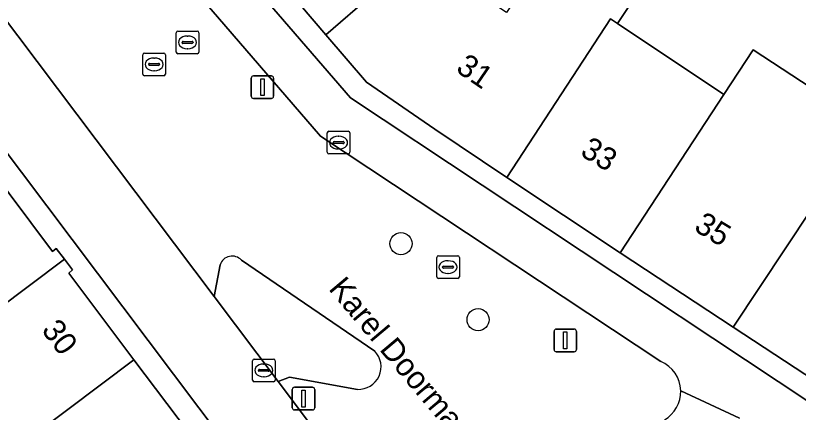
# Model space of a CAD drawing. Extents: x 160377 to 161131, y 383938 to 384853.
# Drawn here: x 160587.58 to 160622.12, y 384637.16 to 384654.67 of the extents above; entities that cross this region are included whole.
import ezdxf

# ---------------------------------------------------------------- set-up
doc = ezdxf.new("R2010")
doc.units = 0
for name, color, linetype in [('IMGEO_Boom', 7, 'Continuous'), ('IMGEO_Erf', 7, 'Continuous'), ('IMGEO_Groenvoorziening', 7, 'Continuous'), ('IMGEO_Kolk', 7, 'Continuous'), ('IMGEO_Lichtmast', 7, 'Continuous'), ('IMGEO_Openbare_ruimte_label', 7, 'Continuous'), ('IMGEO_Pand', 7, 'Continuous'), ('IMGEO_Pand_nummerreeks', 7, 'Continuous'), ('IMGEO_Rioolput', 7, 'Continuous'), ('IMGEO_Voetgangersgebied_open', 7, 'Continuous')]:
    doc.layers.add(name, color=color, linetype=linetype)

msp = doc.modelspace()

# ---------------------------------------------------------------- linework, layer by layer
at = {"layer": 'IMGEO_Boom'}
for centre in [(160604.584, 384644.607), (160607.989, 384641.25)]:
    msp.add_circle(centre, 0.489, dxfattribs=at)
at = {"layer": 'IMGEO_Erf'}
for points in [[(160586.32, 384648.095), (160589.204, 384644.259), (160589.374, 384644.4), (160589.733, 384643.922), (160590.092, 384643.444), (160589.923, 384643.302), (160592.795, 384639.483), (160595.702, 384635.617), (160595.883, 384635.76), (160596.236, 384635.288), (160596.588, 384634.816), (160596.403, 384634.685), (160599.444, 384630.641), (160602.186, 384626.993), (160602.369, 384627.136), (160602.879, 384626.46), (160595.375, 384620.79), (160595.355, 384620.775), (160593.711, 384619.536), (160594.236, 384618.794), (160600.544, 384623.533), (160604.071, 384626.182), (160603.494, 384626.95), (160531.839, 384722.221)], [(160624.249, 384637.636), (160619.243, 384640.926), (160614.264, 384644.199), (160609.252, 384647.531), (160606.086, 384649.659), (160603.065, 384651.735), (160601.275, 384653.829), (160597.735, 384657.97), (160594.251, 384662.046), (160590.599, 384666.32), (160589.774, 384665.608), (160602.352, 384651.039), (160654.648, 384616.35)], [(160623.689, 384654.813), (160621.997, 384655.956), (160623.71, 384658.49), (160620.745, 384660.478), (160619.051, 384657.932), (160617.355, 384659.06), (160618.983, 384661.638), (160614.136, 384654.331), (160618.831, 384651.188), (160620.12, 384653.161), (160623.11, 384651.208)]]:
    msp.add_lwpolyline(points, dxfattribs=at)
at = {"layer": 'IMGEO_Groenvoorziening'}
for points in [[(160557.616, 384707.68), (160553.827, 384709.767), (160550.857, 384704.721), (160549.861, 384704.03), (160584.207, 384658.391), (160596.343, 384642.27), (160596.599, 384643.678)], [(160616.046, 384639.404), (160601.036, 384649.348), (160588.127, 384664.318)], [(160603.432, 384639.862), (160597.548, 384643.88)], [(160597.548, 384643.88), (160603.432, 384639.862)], [(160596.599, 384643.678), (160596.343, 384642.27)], [(160596.343, 384642.27), (160599.161, 384638.527), (160599.67, 384638.706), (160602.663, 384638.174)], [(160602.663, 384638.174), (160599.67, 384638.706), (160599.161, 384638.527), (160604.303, 384631.697), (160604.773, 384631.072)]]:
    msp.add_lwpolyline(points, dxfattribs=at)
for centre, radius, start, end in [((160597.136, 384643.486), 0.57, 43.7525, 160.2803), ((160597.136, 384643.486), 0.57, 43.7525, 160.2803), ((160602.704, 384639.174), 1.001, 267.6251, 43.3898), ((160602.704, 384639.174), 1.001, 267.6251, 43.3898), ((160615.488, 384638.073), 1.443, 1.6099, 67.2335), ((160615.488, 384638.077), 1.442, 299.9347, 1.4809)]:
    msp.add_arc(centre, radius, start, end, dxfattribs=at)
at = {"layer": 'IMGEO_Kolk'}
for p, q in [((160601.329, 384648.642), (160601.329, 384649.494)), ((160601.404, 384649.568), (160602.256, 384649.568)), ((160601.817, 384649.348), (160601.842, 384649.348)), ((160602.33, 384649.494), (160602.33, 384648.642)), ((160601.588, 384649.062), (160601.588, 384649.074)), ((160602.026, 384649.025), (160601.628, 384649.025)), ((160601.631, 384649.111), (160602.029, 384649.111)), ((160602.072, 384649.074), (160602.072, 384649.062)), ((160601.84, 384648.788), (160601.815, 384648.788)), ((160602.256, 384648.568), (160601.404, 384648.568)), ((160598.032, 384638.587), (160598.032, 384639.439)), ((160598.107, 384639.513), (160598.959, 384639.513)), ((160598.52, 384639.293), (160598.545, 384639.293)), ((160599.033, 384639.439), (160599.033, 384638.587)), ((160598.291, 384639.007), (160598.291, 384639.019)), ((160598.729, 384638.97), (160598.331, 384638.97)), ((160598.334, 384639.056), (160598.732, 384639.056)), ((160598.775, 384639.019), (160598.775, 384639.007)), ((160598.543, 384638.733), (160598.518, 384638.733)), ((160598.959, 384638.513), (160598.107, 384638.513))]:
    msp.add_line(p, q, dxfattribs=at)
for points in [[(160601.329, 384648.642), (160601.329, 384649.494)], [(160601.404, 384649.568), (160602.256, 384649.568)], [(160602.33, 384649.494), (160602.33, 384648.642)], [(160602.256, 384648.568), (160601.404, 384648.568)], [(160598.032, 384638.587), (160598.032, 384639.439)], [(160598.107, 384639.513), (160598.959, 384639.513)], [(160599.033, 384639.439), (160599.033, 384638.587)], [(160598.959, 384638.513), (160598.107, 384638.513)]]:
    msp.add_lwpolyline(points, dxfattribs=at)
for centre, radius, start, end in [((160601.406, 384649.492), 0.0765, 91.552, 178.448), ((160601.406, 384649.492), 0.0765, 91.552, 178.448), ((160602.254, 384649.492), 0.0765, 1.552, 88.448), ((160602.254, 384649.492), 0.0765, 1.552, 88.448), ((160601.628, 384649.071), 0.0403, 85.8775, 175.7526), ((160601.625, 384649.061), 0.0366, 178.938, 274.7102), ((160602.029, 384649.068), 0.043, 264.8664, 352.4533), ((160602.033, 384649.073), 0.0386, 1.7309, 96.639), ((160601.406, 384648.644), 0.0765, 181.552, 268.448), ((160601.406, 384648.644), 0.0765, 181.552, 268.448), ((160602.254, 384648.644), 0.0765, 271.552, 358.448), ((160602.254, 384648.644), 0.0765, 271.552, 358.448), ((160598.109, 384639.437), 0.0765, 91.552, 178.448), ((160598.109, 384639.437), 0.0765, 91.552, 178.448), ((160598.957, 384639.437), 0.0765, 1.552, 88.448), ((160598.957, 384639.437), 0.0765, 1.552, 88.448), ((160598.331, 384639.016), 0.0403, 85.8775, 175.7526), ((160598.328, 384639.006), 0.0366, 178.938, 274.7102), ((160598.732, 384639.013), 0.043, 264.8664, 352.4533), ((160598.736, 384639.018), 0.0386, 1.7309, 96.639), ((160598.109, 384638.589), 0.0765, 181.552, 268.448), ((160598.109, 384638.589), 0.0765, 181.552, 268.448), ((160598.957, 384638.589), 0.0765, 271.552, 358.448), ((160598.957, 384638.589), 0.0765, 271.552, 358.448)]:
    msp.add_arc(centre, radius, start, end, dxfattribs=at)
for centre, major_axis, ratio, start_param, end_param in [((160601.816, 384649.068), (-0.387, 0.002), 0.722429, 4.712389, 7.853982), ((160601.841, 384649.068), (-0.39, 0.002), 0.717154, 1.570796, 4.712389), ((160598.519, 384639.013), (-0.387, 0.002), 0.722429, 4.712389, 7.853982), ((160598.544, 384639.013), (-0.39, 0.002), 0.717154, 1.570796, 4.712389)]:
    msp.add_ellipse(centre, major_axis=major_axis, ratio=ratio, start_param=start_param, end_param=end_param, dxfattribs=at)
at = {"layer": 'IMGEO_Lichtmast'}
for p, q in [((160597.974, 384651.116), (160597.974, 384651.916)), ((160597.974, 384651.916), (160597.974, 384651.116)), ((160598.074, 384652.016), (160598.864, 384652.016)), ((160598.864, 384652.016), (160598.074, 384652.016)), ((160598.964, 384651.916), (160598.964, 384651.116)), ((160598.964, 384651.116), (160598.964, 384651.916)), ((160598.864, 384651.016), (160598.074, 384651.016)), ((160598.074, 384651.016), (160598.864, 384651.016)), ((160611.34, 384639.934), (160611.34, 384640.734)), ((160611.34, 384640.734), (160611.34, 384639.934)), ((160611.44, 384640.834), (160612.23, 384640.834)), ((160612.23, 384640.834), (160611.44, 384640.834)), ((160612.33, 384640.734), (160612.33, 384639.934)), ((160612.33, 384639.934), (160612.33, 384640.734)), ((160612.23, 384639.834), (160611.44, 384639.834)), ((160611.44, 384639.834), (160612.23, 384639.834)), ((160599.886, 384638.265), (160600.676, 384638.265)), ((160600.676, 384638.265), (160599.886, 384638.265)), ((160599.786, 384637.365), (160599.786, 384638.165)), ((160599.786, 384638.165), (160599.786, 384637.365)), ((160600.776, 384638.165), (160600.776, 384637.365)), ((160600.776, 384637.365), (160600.776, 384638.165)), ((160600.676, 384637.265), (160599.886, 384637.265)), ((160599.886, 384637.265), (160600.676, 384637.265))]:
    msp.add_line(p, q, dxfattribs=at)
for points in [[(160598.394, 384651.891), (160598.544, 384651.891), (160598.544, 384651.141), (160598.394, 384651.141), (160598.394, 384651.891)], [(160611.76, 384640.709), (160611.91, 384640.709), (160611.91, 384639.959), (160611.76, 384639.959), (160611.76, 384640.709)], [(160600.206, 384638.14), (160600.356, 384638.14), (160600.356, 384637.39), (160600.206, 384637.39), (160600.206, 384638.14)]]:
    msp.add_lwpolyline(points, dxfattribs=at)
for centre, start, end in [((160598.074, 384651.916), 90, 180), ((160598.074, 384651.916), 90, 180), ((160598.864, 384651.916), 0, 90), ((160598.864, 384651.916), 360, 90), ((160598.074, 384651.116), 180, 270), ((160598.074, 384651.116), 180, 270), ((160598.864, 384651.116), 270, 0), ((160598.864, 384651.116), 270, 0), ((160611.44, 384640.734), 90, 180), ((160611.44, 384640.734), 90, 180), ((160612.23, 384640.734), 0, 90), ((160612.23, 384640.734), 360, 90), ((160611.44, 384639.934), 180, 270), ((160611.44, 384639.934), 180, 270), ((160612.23, 384639.934), 270, 0), ((160612.23, 384639.934), 270, 0), ((160599.886, 384638.165), 90, 180), ((160599.886, 384638.165), 90, 180), ((160600.676, 384638.165), 0, 90), ((160600.676, 384638.165), 360, 90), ((160599.886, 384637.365), 180, 270), ((160599.886, 384637.365), 180, 270), ((160600.676, 384637.365), 270, 0), ((160600.676, 384637.365), 270, 0)]:
    msp.add_arc(centre, 0.1, start, end, dxfattribs=at)
at = {"layer": 'IMGEO_Pand'}
for points in [[(160597.735, 384657.97), (160601.275, 384653.829), (160605.351, 384657.377), (160605.607, 384657.208), (160608.466, 384659.702), (160604.705, 384663.959)], [(160614.136, 384654.331), (160618.983, 384661.638), (160616.605, 384663.183), (160612.339, 384659.533), (160610.515, 384656.757), (160609.236, 384654.81), (160605.607, 384657.208), (160605.351, 384657.377), (160601.275, 384653.829), (160603.065, 384651.735), (160606.086, 384649.659), (160609.252, 384647.531), (160613.83, 384654.537)], [(160613.83, 384654.537), (160609.252, 384647.531), (160614.264, 384644.199), (160618.831, 384651.188), (160614.136, 384654.331)], [(160623.869, 384647.878), (160624.1, 384647.719), (160625.446, 384649.67), (160623.11, 384651.208), (160620.12, 384653.161), (160618.831, 384651.188), (160614.264, 384644.199), (160619.243, 384640.926)], [(160589.733, 384643.922), (160589.374, 384644.4), (160589.204, 384644.259), (160586.32, 384648.095), (160578.993, 384642.588), (160582.227, 384638.285)], [(160623.869, 384647.878), (160619.243, 384640.926), (160624.249, 384637.636), (160628.848, 384644.526), (160624.1, 384647.719)], [(160592.795, 384639.483), (160589.923, 384643.302), (160590.092, 384643.444), (160589.733, 384643.922), (160582.227, 384638.285), (160585.467, 384633.975)], [(160596.236, 384635.288), (160595.883, 384635.76), (160595.702, 384635.617), (160592.795, 384639.483), (160585.467, 384633.975), (160588.706, 384629.665)]]:
    msp.add_lwpolyline(points, close=True, dxfattribs=at)
at = {"layer": 'IMGEO_Rioolput'}
for p, q in [((160594.664, 384653.066), (160594.664, 384653.918)), ((160594.739, 384653.992), (160595.591, 384653.992)), ((160595.152, 384653.772), (160595.177, 384653.772)), ((160595.665, 384653.918), (160595.665, 384653.066)), ((160594.923, 384653.486), (160594.923, 384653.498)), ((160595.361, 384653.449), (160594.963, 384653.449)), ((160594.966, 384653.535), (160595.364, 384653.535)), ((160595.407, 384653.498), (160595.407, 384653.486)), ((160595.175, 384653.212), (160595.15, 384653.212)), ((160593.191, 384652.096), (160593.191, 384652.948)), ((160593.266, 384653.022), (160594.118, 384653.022)), ((160593.679, 384652.802), (160593.704, 384652.802)), ((160594.192, 384652.948), (160594.192, 384652.096)), ((160595.591, 384652.992), (160594.739, 384652.992)), ((160593.45, 384652.516), (160593.45, 384652.528)), ((160593.888, 384652.479), (160593.49, 384652.479)), ((160593.493, 384652.565), (160593.891, 384652.565)), ((160593.934, 384652.528), (160593.934, 384652.516)), ((160593.702, 384652.242), (160593.677, 384652.242)), ((160594.118, 384652.022), (160593.266, 384652.022)), ((160606.16, 384643.145), (160606.16, 384643.997)), ((160606.235, 384644.071), (160607.087, 384644.071)), ((160606.648, 384643.851), (160606.673, 384643.851)), ((160607.161, 384643.997), (160607.161, 384643.145)), ((160606.419, 384643.565), (160606.419, 384643.577)), ((160606.857, 384643.528), (160606.459, 384643.528)), ((160606.462, 384643.614), (160606.86, 384643.614)), ((160606.903, 384643.577), (160606.903, 384643.565)), ((160607.087, 384643.071), (160606.235, 384643.071)), ((160606.671, 384643.291), (160606.646, 384643.291))]:
    msp.add_line(p, q, dxfattribs=at)
for points in [[(160594.664, 384653.066), (160594.664, 384653.918)], [(160594.739, 384653.992), (160595.591, 384653.992)], [(160595.665, 384653.918), (160595.665, 384653.066)], [(160593.191, 384652.096), (160593.191, 384652.948)], [(160593.266, 384653.022), (160594.118, 384653.022)], [(160594.192, 384652.948), (160594.192, 384652.096)], [(160595.591, 384652.992), (160594.739, 384652.992)], [(160594.118, 384652.022), (160593.266, 384652.022)], [(160606.16, 384643.145), (160606.16, 384643.997)], [(160606.235, 384644.071), (160607.087, 384644.071)], [(160607.161, 384643.997), (160607.161, 384643.145)], [(160607.087, 384643.071), (160606.235, 384643.071)]]:
    msp.add_lwpolyline(points, dxfattribs=at)
for centre, radius, start, end in [((160594.741, 384653.916), 0.0765, 91.552, 178.448), ((160594.741, 384653.916), 0.0765, 91.552, 178.448), ((160595.589, 384653.916), 0.0765, 1.552, 88.448), ((160595.589, 384653.916), 0.0765, 1.552, 88.448), ((160594.963, 384653.495), 0.0403, 85.8775, 175.7526), ((160594.96, 384653.485), 0.0366, 178.938, 274.7102), ((160595.364, 384653.492), 0.043, 264.8664, 352.4533), ((160595.368, 384653.497), 0.0386, 1.7309, 96.639), ((160593.268, 384652.946), 0.0765, 91.552, 178.448), ((160593.268, 384652.946), 0.0765, 91.552, 178.448), ((160594.116, 384652.946), 0.0765, 1.552, 88.448), ((160594.116, 384652.946), 0.0765, 1.552, 88.448), ((160594.741, 384653.068), 0.0765, 181.552, 268.448), ((160594.741, 384653.068), 0.0765, 181.552, 268.448), ((160595.589, 384653.068), 0.0765, 271.552, 358.448), ((160595.589, 384653.068), 0.0765, 271.552, 358.448), ((160593.49, 384652.525), 0.0403, 85.8775, 175.7526), ((160593.487, 384652.515), 0.0366, 178.938, 274.7102), ((160593.891, 384652.522), 0.043, 264.8664, 352.4533), ((160593.895, 384652.527), 0.0386, 1.7309, 96.639), ((160593.268, 384652.098), 0.0765, 181.552, 268.448), ((160593.268, 384652.098), 0.0765, 181.552, 268.448), ((160594.116, 384652.098), 0.0765, 271.552, 358.448), ((160594.116, 384652.098), 0.0765, 271.552, 358.448), ((160606.237, 384643.995), 0.0765, 91.552, 178.448), ((160606.237, 384643.995), 0.0765, 91.552, 178.448), ((160607.085, 384643.995), 0.0765, 1.552, 88.448), ((160607.085, 384643.995), 0.0765, 1.552, 88.448), ((160606.459, 384643.574), 0.0403, 85.8775, 175.7526), ((160606.456, 384643.564), 0.0366, 178.938, 274.7102), ((160606.86, 384643.571), 0.043, 264.8664, 352.4533), ((160606.864, 384643.576), 0.0386, 1.7309, 96.639), ((160606.237, 384643.147), 0.0765, 181.552, 268.448), ((160606.237, 384643.147), 0.0765, 181.552, 268.448), ((160607.085, 384643.147), 0.0765, 271.552, 358.448), ((160607.085, 384643.147), 0.0765, 271.552, 358.448)]:
    msp.add_arc(centre, radius, start, end, dxfattribs=at)
for centre, major_axis, ratio, start_param, end_param in [((160595.151, 384653.492), (-0.387, 0.002), 0.722429, 4.712389, 7.853982), ((160595.176, 384653.492), (-0.39, 0.002), 0.717154, 1.570796, 4.712389), ((160593.678, 384652.522), (-0.387, 0.002), 0.722429, 4.712389, 7.853982), ((160593.703, 384652.522), (-0.39, 0.002), 0.717154, 1.570796, 4.712389), ((160606.647, 384643.571), (-0.387, 0.002), 0.722429, 4.712389, 7.853982), ((160606.672, 384643.571), (-0.39, 0.002), 0.717154, 1.570796, 4.712389)]:
    msp.add_ellipse(centre, major_axis=major_axis, ratio=ratio, start_param=start_param, end_param=end_param, dxfattribs=at)
at = {"layer": 'IMGEO_Voetgangersgebied_open'}
for points in [[(160654.122, 384614.166), (160660.697, 384609.614), (160660.794, 384609.697), (160661.342, 384609.029), (160662.712, 384607.424), (160664.192, 384608.65), (160662.571, 384610.61), (160662.353, 384610.853), (160656.309, 384614.884), (160654.648, 384616.35), (160602.352, 384651.039), (160589.774, 384665.608), (160588.75, 384666.794), (160562.379, 384697.339), (160558.529, 384730.702)], [(160539.968, 384717.188), (160535.283, 384723.428), (160534.832, 384724.029), (160531.839, 384722.221), (160603.494, 384626.95), (160604.071, 384626.182), (160600.544, 384623.533), (160605.23, 384617.306), (160607.339, 384614.528), (160608.482, 384613.028), (160611.972, 384615.646), (160634.758, 384585.358), (160653.945, 384599.94), (160649.862, 384602.565), (160648.502, 384603.464), (160618.749, 384622.917), (160617.41, 384623.8), (160615.335, 384625.155)], [(160604.773, 384631.072), (160604.303, 384631.697), (160599.161, 384638.527), (160596.343, 384642.27), (160584.207, 384658.391), (160549.861, 384704.03), (160544.079, 384711.713)], [(160559.369, 384705.242), (160560.394, 384696.477), (160579.65, 384674.149), (160588.127, 384664.318), (160601.036, 384649.348), (160616.046, 384639.404)], [(160616.93, 384638.114), (160619.518, 384636.904)], [(160619.518, 384636.904), (160616.93, 384638.114)]]:
    msp.add_lwpolyline(points, dxfattribs=at)
for centre, radius, start, end in [((160615.488, 384638.073), 1.443, 1.6099, 67.2335), ((160615.488, 384638.077), 1.442, 299.9347, 1.4809)]:
    msp.add_arc(centre, radius, start, end, dxfattribs=at)

# ---------------------------------------------------------------- texts
at = {"layer": 'IMGEO_Openbare_ruimte_label'}
msp.add_text('Karel Doormanstraat', height=1, rotation=310.0548, dxfattribs=at).set_placement((160601.355, 384642.602))
at = {"layer": 'IMGEO_Pand_nummerreeks'}
for s, rotation, p in [('31', 325.5533, (160606.959, 384652.237)), ('33', 328.7071, (160612.447, 384648.529)), ('35', 328.705, (160617.465, 384645.213)), ('30', 306.9441, (160588.688, 384640.784))]:
    msp.add_text(s, height=1, rotation=rotation, dxfattribs=at).set_placement(p)

doc.saveas('drawing.dxf')
